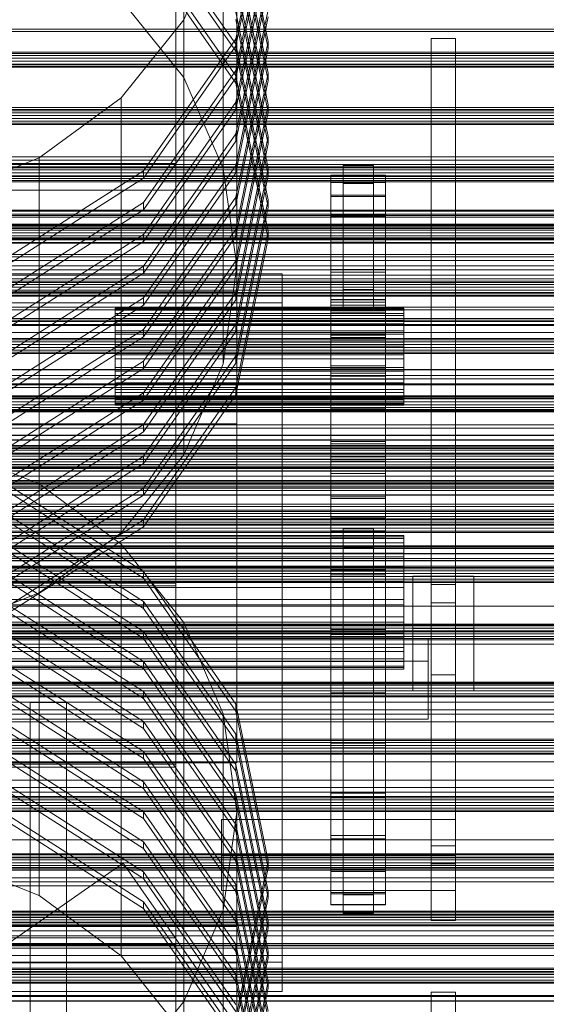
# Model space of a CAD drawing. Header units: millimetres. Extents: x -2233 to 65662, y -50530 to 6847.
# Tile 289 of 656: x 689 to 862, y -32882 to -32558. Entities that reach past the tile are written whole.
import ezdxf

# ---------------------------------------------------------------- set-up
doc = ezdxf.new("R2010")
doc.units = ezdxf.units.MM
for name, color, linetype, lineweight in [('frontal_C01', 7, 'Continuous', 0), ('frontal_C02', 7, 'Continuous', 0), ('frontal_C03', 7, 'Continuous', 0), ('frontal_C03-dry', 7, 'Continuous', 0), ('frontal_tolva', 7, 'Continuous', 0)]:
    doc.layers.add(name, color=color, linetype=linetype, lineweight=lineweight)

msp = doc.modelspace()

# ---------------------------------------------------------------- linework, layer by layer
at = {"layer": 'frontal_C01'}
for p, q in [((695, -32711.031), (663.646, -32698.572)), ((729.278, -32739.884), (683.729, -32710.686)), ((683.729, -32712.944), (729.278, -32742.142)), ((721.924, -32730.85), (695, -32711.031)), ((695, -32846.513), (695, -32711.031)), ((729.278, -32749.763), (683.729, -32720.565)), ((683.729, -32722.823), (729.278, -32752.021)), ((729.278, -32759.642), (683.729, -32730.444)), ((683.729, -32732.702), (729.278, -32761.9)), ((742.583, -32756.679), (721.924, -32730.85)), ((721.924, -32866.332), (721.924, -32730.85)), ((759.713, -32783.581), (729.278, -32739.884)), ((729.278, -32742.142), (729.278, -32739.884)), ((729.278, -32769.52), (683.729, -32740.323)), ((683.729, -32742.581), (729.278, -32771.778)), ((729.278, -32742.142), (759.713, -32785.839)), ((729.278, -32779.399), (683.729, -32750.202)), ((683.729, -32752.46), (729.278, -32781.657)), ((759.713, -32793.46), (729.278, -32749.763)), ((729.278, -32752.021), (729.278, -32749.763)), ((729.278, -32752.021), (759.713, -32795.718)), ((755.57, -32786.758), (742.583, -32756.679)), ((742.583, -32892.161), (742.583, -32756.679)), ((729.278, -32789.278), (683.729, -32760.081)), ((683.729, -32762.339), (729.278, -32791.536)), ((759.713, -32803.339), (729.278, -32759.642)), ((729.278, -32761.9), (729.278, -32759.642)), ((729.278, -32761.9), (759.713, -32805.597)), ((729.278, -32799.157), (683.729, -32769.96)), ((683.729, -32772.218), (729.278, -32801.415)), ((759.713, -32813.217), (729.278, -32769.52)), ((729.278, -32771.778), (729.278, -32769.52)), ((729.278, -32771.778), (759.713, -32815.475)), ((729.278, -32809.036), (683.729, -32779.839)), ((759.713, -32823.096), (729.278, -32779.399)), ((729.278, -32781.657), (729.278, -32779.399)), ((729.278, -32781.657), (759.713, -32825.354)), ((683.729, -32782.097), (729.278, -32811.294)), ((770.4, -32835.125), (759.713, -32783.581)), ((759.713, -32785.839), (759.713, -32783.581)), ((760, -32819.036), (755.57, -32786.758)), ((755.57, -32922.24), (755.57, -32786.758)), ((759.713, -32785.839), (770.4, -32837.383)), ((729.278, -32818.915), (683.729, -32789.717)), ((759.713, -32832.975), (729.278, -32789.278)), ((729.278, -32791.536), (729.278, -32789.278)), ((729.278, -32791.536), (759.713, -32835.233)), ((683.729, -32791.975), (729.278, -32821.173)), ((770.4, -32845.004), (759.713, -32793.46)), ((759.713, -32795.718), (759.713, -32793.46)), ((759.713, -32795.718), (770.4, -32847.262)), ((729.278, -32828.794), (683.729, -32799.596)), ((759.713, -32842.854), (729.278, -32799.157)), ((729.278, -32801.415), (729.278, -32799.157)), ((729.278, -32801.415), (759.713, -32845.112)), ((683.729, -32801.854), (729.278, -32831.052)), ((770.4, -32854.883), (759.713, -32803.339)), ((759.713, -32805.597), (759.713, -32803.339)), ((759.713, -32805.597), (770.4, -32857.141)), ((729.278, -32838.673), (683.729, -32809.475)), ((759.713, -32852.733), (729.278, -32809.036)), ((729.278, -32811.294), (729.278, -32809.036)), ((683.729, -32811.733), (729.278, -32840.931)), ((729.278, -32811.294), (759.713, -32854.991)), ((770.4, -32864.762), (759.713, -32813.217)), ((759.713, -32815.475), (759.713, -32813.217)), ((759.713, -32815.475), (770.4, -32867.02)), ((729.278, -32848.551), (683.729, -32819.354)), ((759.713, -32862.612), (729.278, -32818.915)), ((729.278, -32821.173), (729.278, -32818.915)), ((755.57, -32851.315), (760, -32819.036)), ((760, -32819.036), (760, -32954.518)), ((683.729, -32821.612), (729.278, -32850.81)), ((729.278, -32821.173), (759.713, -32864.87)), ((770.4, -32874.64), (759.713, -32823.096)), ((759.713, -32825.354), (759.713, -32823.096)), ((759.713, -32825.354), (770.4, -32876.898)), ((759.713, -32872.491), (729.278, -32828.794)), ((729.278, -32831.052), (729.278, -32828.794)), ((729.278, -32831.052), (759.713, -32874.749)), ((770.4, -32884.519), (759.713, -32832.975)), ((759.713, -32835.233), (759.713, -32832.975)), ((663.646, -32834.054), (695, -32846.513)), ((759.713, -32886.669), (770.4, -32835.125)), ((759.713, -32835.233), (770.4, -32886.777)), ((770.4, -32835.125), (770.4, -32837.383)), ((759.713, -32882.37), (729.278, -32838.673)), ((729.278, -32840.931), (729.278, -32838.673)), ((770.4, -32837.383), (759.713, -32888.927)), ((729.278, -32840.931), (759.713, -32884.628)), ((770.4, -32894.398), (759.713, -32842.854)), ((759.713, -32845.112), (759.713, -32842.854)), ((695, -32846.513), (721.924, -32866.332)), ((759.713, -32896.548), (770.4, -32845.004)), ((759.713, -32845.112), (770.4, -32896.656)), ((770.4, -32845.004), (770.4, -32847.262)), ((759.713, -32892.248), (729.278, -32848.551)), ((729.278, -32850.81), (729.278, -32848.551)), ((770.4, -32847.262), (759.713, -32898.806)), ((729.278, -32850.81), (759.713, -32894.507)), ((742.583, -32881.394), (755.57, -32851.315)), ((755.57, -32986.797), (755.57, -32851.315)), ((770.4, -32904.277), (759.713, -32852.733)), ((759.713, -32854.991), (759.713, -32852.733)), ((759.713, -32906.427), (770.4, -32854.883)), ((759.713, -32854.991), (770.4, -32906.535)), ((770.4, -32854.883), (770.4, -32857.141)), ((770.4, -32857.141), (759.713, -32908.685)), ((520, -32860.392), (740, -32860.392)), ((740, -32860.392), (740, -32916.843)), ((740, -32860.392), (740, -33059.935)), ((770.4, -32914.156), (759.713, -32862.612)), ((759.713, -32864.87), (759.713, -32862.612)), ((759.713, -32916.306), (770.4, -32864.762)), ((759.713, -32864.87), (770.4, -32916.414)), ((770.4, -32864.762), (770.4, -32867.02)), ((721.924, -32866.332), (742.583, -32892.161)), ((770.4, -32867.02), (759.713, -32918.564)), ((770.4, -32924.035), (759.713, -32872.491)), ((759.713, -32874.749), (759.713, -32872.491)), ((759.713, -32926.185), (770.4, -32874.64)), ((759.713, -32874.749), (770.4, -32926.293)), ((770.4, -32874.64), (770.4, -32876.898)), ((770.4, -32876.898), (759.713, -32928.443)), ((824, -33087.249), (824, -32878.239)), ((824, -32878.239), (832, -32878.239)), ((824, -32878.239), (824, -32975.495)), ((832, -32878.239), (832, -33087.249)), ((832, -32975.495), (832, -32878.239)), ((721.924, -32907.223), (742.583, -32881.394)), ((742.583, -33016.875), (742.583, -32881.394))]:
    msp.add_line(p, q, dxfattribs=at)
at = {"layer": 'frontal_C02'}
for p, q in [((742.583, -32577.381), (742.583, -32434.316)), ((755.57, -32607.309), (755.57, -32464.245)), ((760, -32496.362), (760, -32639.427)), ((759.713, -32564.638), (770.4, -32513.351)), ((770.4, -32565.51), (759.713, -32514.223)), ((770.4, -32515.735), (759.713, -32567.022)), ((759.713, -32516.608), (770.4, -32567.894)), ((759.713, -32566.382), (729.278, -32522.903)), ((729.278, -32525.288), (759.713, -32568.767)), ((759.713, -32575.069), (770.4, -32523.783)), ((770.4, -32575.942), (759.713, -32524.655)), ((742.583, -32558.408), (755.57, -32528.479)), ((755.57, -32671.544), (755.57, -32528.479)), ((770.4, -32526.167), (759.713, -32577.454)), ((759.713, -32527.039), (770.4, -32578.326)), ((759.713, -32576.814), (729.278, -32533.335)), ((729.278, -32535.72), (759.713, -32579.198)), ((759.713, -32585.501), (770.4, -32534.214)), ((770.4, -32586.373), (759.713, -32535.087)), ((770.4, -32536.599), (759.713, -32587.886)), ((759.713, -32537.471), (770.4, -32588.758)), ((759.713, -32595.933), (770.4, -32544.646)), ((770.4, -32596.805), (759.713, -32545.519)), ((740, -32546.115), (740, -32605.725)), ((740, -32546.115), (740, -32744.661)), ((770.4, -32547.031), (759.713, -32598.317)), ((759.713, -32547.903), (770.4, -32599.19)), ((721.924, -32551.681), (742.583, -32577.381)), ((759.713, -32606.365), (770.4, -32555.078)), ((721.924, -32584.108), (742.583, -32558.408)), ((742.583, -32701.472), (742.583, -32558.408)), ((770.4, -32607.237), (759.713, -32555.95)), ((770.4, -32557.462), (759.713, -32608.749)), ((759.713, -32558.335), (770.4, -32609.622)), ((729.278, -32608.116), (759.713, -32564.638)), ((759.713, -32567.022), (759.713, -32564.638)), ((824, -32773.891), (824, -32564.573)), ((824, -32564.573), (832, -32564.573)), ((824, -32564.573), (824, -32645.341)), ((832, -32564.573), (832, -32773.891)), ((832, -32645.341), (832, -32564.573)), ((759.713, -32567.022), (729.278, -32610.501)), ((759.713, -32616.797), (770.4, -32565.51)), ((770.4, -32617.669), (759.713, -32566.382)), ((759.713, -32568.767), (759.713, -32566.382)), ((770.4, -32567.894), (759.713, -32619.181)), ((770.4, -32565.51), (770.4, -32567.894)), ((759.713, -32568.767), (770.4, -32620.053)), ((729.278, -32618.548), (759.713, -32575.069)), ((759.713, -32577.454), (729.278, -32620.933)), ((742.583, -32577.381), (755.57, -32607.309)), ((759.713, -32577.454), (759.713, -32575.069)), ((759.713, -32627.228), (770.4, -32575.942)), ((770.4, -32628.101), (759.713, -32576.814)), ((759.713, -32579.198), (759.713, -32576.814)), ((770.4, -32575.942), (770.4, -32578.326)), ((770.4, -32578.326), (759.713, -32629.613)), ((759.713, -32579.198), (770.4, -32630.485)), ((695, -32603.828), (721.924, -32584.108)), ((721.924, -32727.173), (721.924, -32584.108)), ((729.278, -32628.98), (759.713, -32585.501)), ((759.713, -32587.886), (759.713, -32585.501)), ((759.713, -32637.66), (770.4, -32586.373)), ((770.4, -32586.373), (770.4, -32588.758)), ((759.713, -32587.886), (729.278, -32631.364)), ((770.4, -32588.758), (759.713, -32640.045)), ((729.278, -32639.412), (759.713, -32595.933)), ((759.713, -32598.317), (759.713, -32595.933)), ((759.713, -32648.092), (770.4, -32596.805)), ((770.4, -32596.805), (770.4, -32599.19)), ((759.713, -32598.317), (729.278, -32641.796)), ((770.4, -32599.19), (759.713, -32650.476)), ((663.646, -32616.225), (695, -32603.828)), ((695, -32746.893), (695, -32603.828)), ((740, -32605.725), (520, -32605.725)), ((729.278, -32649.844), (759.713, -32606.365)), ((740, -32804.271), (740, -32605.725)), ((759.713, -32608.749), (759.713, -32606.365)), ((795, -32612.279), (795, -32606.284)), ((795, -32606.284), (805, -32606.284)), ((795, -32606.284), (795, -32647.085)), ((805, -32606.284), (805, -32612.279)), ((805, -32647.085), (805, -32606.284)), ((683.729, -32637.168), (729.278, -32608.116)), ((729.278, -32610.501), (729.278, -32608.116)), ((759.713, -32608.749), (729.278, -32652.228)), ((755.57, -32607.309), (760, -32639.427)), ((759.713, -32658.524), (770.4, -32607.237)), ((770.4, -32609.622), (759.713, -32660.908)), ((770.4, -32607.237), (770.4, -32609.622)), ((791, -32609.571), (791, -32609.475)), ((791, -32609.475), (791, -32611.676)), ((791, -32609.475), (809, -32609.475)), ((791, -32611.959), (791, -32609.571)), ((791, -32609.571), (809, -32609.571)), ((809, -32611.676), (809, -32609.475)), ((809, -32609.475), (809, -32609.571)), ((809, -32609.571), (809, -32611.959)), ((729.278, -32610.501), (683.729, -32639.552)), ((791, -32611.676), (791, -32616.088)), ((791, -32611.676), (809, -32611.676)), ((791, -32616.548), (791, -32611.959)), ((791, -32611.959), (809, -32611.959)), ((805, -32612.279), (795, -32612.279)), ((795, -32612.279), (795, -32653.08)), ((805, -32612.279), (805, -32653.08)), ((809, -32616.088), (809, -32611.676)), ((809, -32611.959), (809, -32616.548)), ((500, -32614.492), (760, -32614.492)), ((729.278, -32660.275), (759.713, -32616.797)), ((759.713, -32619.181), (759.713, -32616.797)), ((760, -32614.492), (760, -32769.479)), ((760, -32614.492), (760, -32647.902)), ((791, -32616.088), (791, -32622.543)), ((791, -32616.088), (809, -32616.088)), ((791, -32623.162), (791, -32616.548)), ((791, -32616.548), (809, -32616.548)), ((809, -32622.543), (809, -32616.088)), ((809, -32616.548), (809, -32623.162)), ((683.729, -32647.6), (729.278, -32618.548)), ((729.278, -32620.933), (729.278, -32618.548)), ((759.713, -32619.181), (729.278, -32662.66)), ((759.713, -32668.956), (770.4, -32617.669)), ((770.4, -32620.053), (759.713, -32671.34)), ((770.4, -32617.669), (770.4, -32620.053)), ((729.278, -32620.933), (683.729, -32649.984)), ((791, -32622.543), (791, -32630.793)), ((791, -32622.543), (809, -32622.543)), ((791, -32631.546), (791, -32623.162)), ((791, -32623.162), (809, -32623.162)), ((809, -32630.793), (809, -32622.543)), ((809, -32623.162), (809, -32631.546)), ((683.729, -32658.032), (729.278, -32628.98)), ((729.278, -32670.707), (759.713, -32627.228)), ((729.278, -32631.364), (729.278, -32628.98)), ((759.713, -32629.613), (729.278, -32673.092)), ((759.713, -32629.613), (759.713, -32627.228)), ((759.713, -32679.387), (770.4, -32628.101)), ((770.4, -32628.101), (770.4, -32630.485)), ((729.278, -32631.364), (683.729, -32660.416)), ((770.4, -32630.485), (759.713, -32681.772)), ((791, -32630.793), (791, -32640.519)), ((791, -32630.793), (809, -32630.793)), ((791, -32641.379), (791, -32631.546)), ((791, -32631.546), (809, -32631.546)), ((809, -32640.519), (809, -32630.793)), ((809, -32631.546), (809, -32641.379)), ((683.729, -32668.463), (729.278, -32639.412)), ((729.278, -32681.139), (759.713, -32637.66)), ((729.278, -32641.796), (729.278, -32639.412)), ((760, -32639.427), (755.57, -32671.544)), ((759.713, -32640.045), (759.713, -32637.66)), ((485, -32641.941), (775, -32641.941)), ((729.278, -32641.796), (683.729, -32670.848)), ((759.713, -32640.045), (729.278, -32683.523)), ((775, -32641.941), (775, -32868.46)), ((775, -32641.941), (775, -32651.486)), ((791, -32640.519), (791, -32651.349)), ((791, -32640.519), (809, -32640.519)), ((791, -32652.282), (791, -32641.379)), ((791, -32641.379), (809, -32641.379)), ((809, -32651.349), (809, -32640.519)), ((809, -32641.379), (809, -32652.282)), ((832, -32645.341), (824, -32645.341)), ((824, -32645.341), (824, -32854.659)), ((832, -32854.659), (832, -32645.341)), ((760, -32647.902), (500, -32647.902)), ((729.278, -32691.571), (759.713, -32648.092)), ((759.713, -32650.476), (759.713, -32648.092)), ((760, -32802.888), (760, -32647.902)), ((805, -32647.085), (795, -32647.085)), ((795, -32647.085), (795, -32653.08)), ((805, -32653.08), (805, -32647.085)), ((775, -32651.486), (485, -32651.486)), ((683.729, -32678.895), (729.278, -32649.844)), ((729.278, -32652.228), (683.729, -32681.28)), ((729.278, -32652.228), (729.278, -32649.844)), ((759.713, -32650.476), (729.278, -32693.955)), ((775, -32878.005), (775, -32651.486)), ((791, -32650.564), (791, -32650.405)), ((791, -32650.405), (791, -32654.073)), ((791, -32650.405), (809, -32650.405)), ((791, -32654.545), (791, -32650.564)), ((791, -32650.564), (809, -32650.564)), ((791, -32651.349), (791, -32662.866)), ((809, -32651.349), (791, -32651.349)), ((791, -32663.836), (791, -32652.282)), ((791, -32652.282), (809, -32652.282)), ((809, -32654.073), (809, -32650.405)), ((809, -32650.405), (809, -32650.564)), ((809, -32650.564), (809, -32654.545)), ((809, -32662.866), (809, -32651.349)), ((809, -32652.282), (809, -32663.836)), ((720, -32653.959), (720, -32653.245)), ((720, -32653.245), (720, -32653.621)), ((720, -32653.245), (815, -32653.245)), ((720, -32653.621), (720, -32655.06)), ((720, -32653.621), (815, -32653.621)), ((720, -32655.714), (720, -32653.959)), ((720, -32653.959), (815, -32653.959)), ((720, -32655.06), (720, -32657.466)), ((720, -32655.06), (815, -32655.06)), ((720, -32658.39), (720, -32655.714)), ((720, -32655.714), (815, -32655.714)), ((791, -32654.073), (791, -32661.428)), ((791, -32654.073), (809, -32654.073)), ((791, -32662.194), (791, -32654.545)), ((791, -32654.545), (809, -32654.545)), ((795, -32653.08), (805, -32653.08)), ((809, -32661.428), (809, -32654.073)), ((809, -32654.545), (809, -32662.194)), ((815, -32653.621), (815, -32653.245)), ((815, -32653.245), (815, -32653.959)), ((815, -32655.06), (815, -32653.621)), ((815, -32653.959), (815, -32655.714)), ((815, -32657.466), (815, -32655.06)), ((815, -32655.714), (815, -32658.39)), ((720, -32657.466), (720, -32660.673)), ((720, -32657.466), (815, -32657.466)), ((720, -32661.804), (720, -32658.39)), ((720, -32658.39), (815, -32658.39)), ((729.278, -32702.003), (759.713, -32658.524)), ((759.713, -32660.908), (759.713, -32658.524)), ((815, -32660.673), (815, -32657.466)), ((815, -32658.39), (815, -32661.804)), ((683.729, -32689.327), (729.278, -32660.275)), ((720, -32660.673), (720, -32664.463)), ((720, -32660.673), (815, -32660.673)), ((720, -32665.725), (720, -32661.804)), ((720, -32661.804), (815, -32661.804)), ((729.278, -32662.66), (729.278, -32660.275)), ((759.713, -32660.908), (729.278, -32704.387)), ((791, -32661.428), (791, -32672.186)), ((791, -32661.428), (809, -32661.428)), ((791, -32673.217), (791, -32662.194)), ((791, -32662.194), (809, -32662.194)), ((809, -32672.186), (809, -32661.428)), ((809, -32662.194), (809, -32673.217)), ((815, -32664.463), (815, -32660.673)), ((815, -32661.804), (815, -32665.725)), ((729.278, -32662.66), (683.729, -32691.712)), ((720, -32664.463), (720, -32668.578)), ((815, -32664.463), (720, -32664.463)), ((791, -32662.866), (791, -32674.627)), ((791, -32662.866), (809, -32662.866)), ((791, -32675.598), (791, -32663.836)), ((791, -32663.836), (809, -32663.836)), ((809, -32674.627), (809, -32662.866)), ((809, -32663.836), (809, -32675.598)), ((815, -32668.578), (815, -32664.463)), ((720, -32669.885), (720, -32665.725)), ((720, -32665.725), (815, -32665.725)), ((720, -32668.578), (720, -32672.738)), ((720, -32668.578), (815, -32668.578)), ((815, -32665.725), (815, -32669.885)), ((815, -32672.738), (815, -32668.578)), ((683.729, -32699.759), (729.278, -32670.707)), ((720, -32674.001), (720, -32669.885)), ((720, -32669.885), (815, -32669.885)), ((729.278, -32712.434), (759.713, -32668.956)), ((729.278, -32673.092), (729.278, -32670.707)), ((759.713, -32671.34), (729.278, -32714.819)), ((755.57, -32671.544), (742.583, -32701.472)), ((759.713, -32671.34), (759.713, -32668.956)), ((815, -32669.885), (815, -32674.001)), ((729.278, -32673.092), (683.729, -32702.143)), ((720, -32672.738), (720, -32676.659)), ((720, -32672.738), (815, -32672.738)), ((720, -32677.791), (720, -32674.001)), ((720, -32674.001), (815, -32674.001)), ((791, -32672.186), (791, -32685.935)), ((791, -32672.186), (809, -32672.186)), ((791, -32687.191), (791, -32673.217)), ((791, -32673.217), (809, -32673.217)), ((791, -32674.627), (791, -32686.182)), ((791, -32674.627), (809, -32674.627)), ((809, -32685.935), (809, -32672.186)), ((809, -32673.217), (809, -32687.191)), ((809, -32686.182), (809, -32674.627)), ((815, -32676.659), (815, -32672.738)), ((815, -32674.001), (815, -32677.791)), ((720, -32676.659), (720, -32680.074)), ((720, -32676.659), (815, -32676.659)), ((720, -32680.998), (720, -32677.791)), ((720, -32677.791), (815, -32677.791)), ((791, -32687.115), (791, -32675.598)), ((791, -32675.598), (809, -32675.598)), ((809, -32675.598), (809, -32687.115)), ((815, -32680.074), (815, -32676.659)), ((815, -32677.791), (815, -32680.998)), ((415, -32679.382), (760, -32679.382)), ((683.729, -32710.191), (729.278, -32681.139)), ((720, -32680.074), (720, -32682.75)), ((720, -32680.074), (815, -32680.074)), ((720, -32683.403), (720, -32680.998)), ((720, -32680.998), (815, -32680.998)), ((729.278, -32722.866), (759.713, -32679.387)), ((729.278, -32683.523), (729.278, -32681.139)), ((759.713, -32681.772), (759.713, -32679.387)), ((760, -32679.382), (760, -32691.304)), ((760, -32679.382), (760, -32692.746)), ((815, -32682.75), (815, -32680.074)), ((815, -32680.998), (815, -32683.403)), ((729.278, -32683.523), (683.729, -32712.575)), ((720, -32682.75), (720, -32684.505)), ((720, -32682.75), (815, -32682.75)), ((720, -32684.843), (720, -32683.403)), ((720, -32683.403), (815, -32683.403)), ((720, -32684.505), (720, -32685.218)), ((720, -32684.505), (815, -32684.505)), ((720, -32685.218), (720, -32684.843)), ((720, -32684.843), (815, -32684.843)), ((759.713, -32681.772), (729.278, -32725.251)), ((815, -32684.505), (815, -32682.75)), ((815, -32683.403), (815, -32684.843)), ((815, -32685.218), (815, -32684.505)), ((815, -32684.843), (815, -32685.218)), ((720, -32685.218), (815, -32685.218)), ((791, -32685.935), (791, -32702.145)), ((791, -32685.935), (809, -32685.935)), ((791, -32686.182), (791, -32697.085)), ((791, -32686.182), (809, -32686.182)), ((791, -32697.945), (791, -32687.115)), ((791, -32687.115), (809, -32687.115)), ((791, -32703.579), (791, -32687.191)), ((791, -32687.191), (809, -32687.191)), ((809, -32702.145), (809, -32685.935)), ((809, -32697.085), (809, -32686.182)), ((809, -32687.115), (809, -32697.945)), ((809, -32687.191), (809, -32703.579)), ((760, -32691.304), (415, -32691.304)), ((760, -32704.668), (760, -32691.304)), ((760, -32692.746), (415, -32692.746)), ((683.729, -32720.623), (729.278, -32691.571)), ((729.278, -32693.955), (683.729, -32723.007)), ((729.278, -32693.955), (729.278, -32691.571)), ((760, -32704.668), (760, -32692.746)), ((791, -32697.085), (791, -32706.917)), ((791, -32697.085), (809, -32697.085)), ((809, -32706.917), (809, -32697.085)), ((791, -32707.671), (791, -32697.945)), ((791, -32697.945), (809, -32697.945)), ((809, -32697.945), (809, -32707.671)), ((683.729, -32731.054), (729.278, -32702.003)), ((742.583, -32701.472), (721.924, -32727.173)), ((729.278, -32704.387), (729.278, -32702.003)), ((791, -32702.145), (791, -32720.195)), ((791, -32702.145), (809, -32702.145)), ((791, -32721.75), (791, -32703.579)), ((791, -32703.579), (809, -32703.579)), ((809, -32720.195), (809, -32702.145)), ((809, -32703.579), (809, -32721.75)), ((415, -32704.668), (760, -32704.668)), ((729.278, -32704.387), (683.729, -32733.439)), ((791, -32706.917), (791, -32715.302)), ((791, -32706.917), (809, -32706.917)), ((809, -32715.302), (809, -32706.917)), ((791, -32715.92), (791, -32707.671)), ((791, -32707.671), (809, -32707.671)), ((809, -32707.671), (809, -32715.92)), ((683.729, -32741.486), (729.278, -32712.434)), ((729.278, -32714.819), (729.278, -32712.434)), ((729.278, -32714.819), (683.729, -32743.871)), ((791, -32715.302), (791, -32721.916)), ((791, -32715.302), (809, -32715.302)), ((791, -32722.375), (791, -32715.92)), ((791, -32715.92), (809, -32715.92)), ((809, -32721.916), (809, -32715.302)), ((809, -32715.92), (809, -32722.375)), ((791, -32720.195), (791, -32739.39)), ((809, -32720.195), (791, -32720.195)), ((809, -32739.39), (809, -32720.195)), ((683.729, -32751.918), (729.278, -32722.866)), ((729.278, -32725.251), (729.278, -32722.866)), ((791, -32741.007), (791, -32721.75)), ((791, -32721.75), (809, -32721.75)), ((791, -32721.916), (791, -32726.505)), ((791, -32721.916), (809, -32721.916)), ((791, -32726.788), (791, -32722.375)), ((791, -32722.375), (809, -32722.375)), ((809, -32721.75), (809, -32741.007)), ((809, -32726.505), (809, -32721.916)), ((809, -32722.375), (809, -32726.788)), ((729.278, -32725.251), (683.729, -32754.302)), ((791, -32726.505), (791, -32728.893)), ((791, -32726.505), (809, -32726.505)), ((791, -32728.989), (791, -32726.788)), ((791, -32726.788), (809, -32726.788)), ((795, -32731.775), (795, -32725.818)), ((795, -32725.818), (805, -32725.818)), ((795, -32725.818), (795, -32846.296)), ((805, -32725.818), (805, -32731.775)), ((805, -32846.296), (805, -32725.818)), ((809, -32728.893), (809, -32726.505)), ((809, -32726.788), (809, -32728.989)), ((540.5, -32728.018), (815, -32728.018)), ((540.5, -32728.535), (815, -32728.535)), ((540.5, -32729), (815, -32729)), ((721.924, -32727.173), (695, -32746.893)), ((791, -32728.893), (791, -32728.989)), ((791, -32728.893), (809, -32728.893)), ((791, -32728.989), (809, -32728.989)), ((809, -32728.989), (809, -32728.893)), ((815, -32728.535), (815, -32728.018)), ((815, -32728.018), (815, -32729)), ((815, -32730.514), (815, -32728.535)), ((815, -32729), (815, -32731.413)), ((540.5, -32730.514), (815, -32730.514)), ((540.5, -32731.413), (815, -32731.413)), ((805, -32731.775), (795, -32731.775)), ((795, -32731.775), (795, -32852.253)), ((805, -32731.775), (805, -32852.253)), ((815, -32733.821), (815, -32730.514)), ((815, -32731.413), (815, -32735.092)), ((540.5, -32733.821), (815, -32733.821)), ((540.5, -32735.092), (815, -32735.092)), ((815, -32738.231), (815, -32733.821)), ((815, -32735.092), (815, -32739.787)), ((540.5, -32738.231), (815, -32738.231)), ((540.5, -32739.787), (815, -32739.787)), ((791, -32739.39), (791, -32758.993)), ((791, -32739.39), (809, -32739.39)), ((809, -32758.993), (809, -32739.39)), ((815, -32743.443), (815, -32738.231)), ((815, -32739.787), (815, -32745.179)), ((791, -32760.61), (791, -32741.007)), ((791, -32741.007), (809, -32741.007)), ((809, -32741.007), (809, -32760.61)), ((818, -32741.399), (838, -32741.399)), ((818, -32758.601), (818, -32741.399)), ((818, -32741.399), (818, -32761.988)), ((838, -32741.399), (838, -32758.601)), ((838, -32761.988), (838, -32741.399)), ((520, -32743.706), (740, -32743.706)), ((740, -32744.661), (520, -32744.661)), ((815, -32743.443), (540.5, -32743.443)), ((540.5, -32745.179), (815, -32745.179)), ((740, -32743.706), (740, -32803.317)), ((740, -32743.706), (740, -32802.888)), ((740, -32804.271), (740, -32744.661)), ((815, -32749.102), (815, -32743.443)), ((815, -32745.179), (815, -32750.898)), ((824, -32750.183), (824, -32744.222)), ((824, -32744.222), (832, -32744.222)), ((824, -32830.132), (824, -32744.222)), ((832, -32744.222), (832, -32750.183)), ((832, -32744.222), (832, -32830.132)), ((540.5, -32749.102), (815, -32749.102)), ((695, -32746.893), (663.646, -32759.29)), ((815, -32754.821), (815, -32749.102)), ((540.5, -32750.898), (815, -32750.898)), ((815, -32750.898), (815, -32756.557)), ((832, -32750.183), (824, -32750.183)), ((824, -32750.183), (824, -32836.093)), ((832, -32836.093), (832, -32750.183)), ((540.5, -32754.821), (815, -32754.821)), ((815, -32760.213), (815, -32754.821)), ((540.5, -32756.557), (815, -32756.557)), ((791, -32758.993), (791, -32778.25)), ((791, -32758.993), (809, -32758.993)), ((809, -32778.25), (809, -32758.993)), ((815, -32756.557), (815, -32761.769)), ((838, -32758.601), (818, -32758.601)), ((818, -32779.19), (818, -32758.601)), ((838, -32779.19), (838, -32758.601)), ((420, -32761.942), (823, -32761.942)), ((540.5, -32760.213), (815, -32760.213)), ((540.5, -32761.769), (815, -32761.769)), ((791, -32779.805), (791, -32760.61)), ((791, -32760.61), (809, -32760.61)), ((809, -32760.61), (809, -32779.805)), ((815, -32764.908), (815, -32760.213)), ((815, -32761.769), (815, -32766.179)), ((818, -32761.988), (818, -32779.19)), ((838, -32761.988), (818, -32761.988)), ((823, -32761.942), (823, -32769.393)), ((823, -32761.942), (823, -32781.033)), ((838, -32779.19), (838, -32761.988)), ((540.5, -32764.908), (815, -32764.908)), ((815, -32768.587), (815, -32764.908)), ((540.5, -32766.179), (815, -32766.179)), ((540.5, -32768.587), (815, -32768.587)), ((815, -32766.179), (815, -32769.486)), ((815, -32771), (815, -32768.587)), ((823, -32769.393), (420, -32769.393)), ((760, -32769.479), (500, -32769.479)), ((540.5, -32769.486), (815, -32769.486)), ((540.5, -32771), (815, -32771)), ((540.5, -32771.465), (815, -32771.465)), ((540.5, -32771.982), (815, -32771.982)), ((760, -32802.888), (760, -32769.479)), ((815, -32769.486), (815, -32771.465)), ((815, -32771.982), (815, -32771)), ((815, -32771.465), (815, -32771.982)), ((823, -32788.484), (823, -32769.393)), ((832, -32773.891), (824, -32773.891)), ((824, -32773.891), (824, -32854.659)), ((832, -32773.891), (832, -32854.659)), ((791, -32778.25), (791, -32796.421)), ((791, -32778.25), (809, -32778.25)), ((809, -32796.421), (809, -32778.25)), ((823, -32781.033), (420, -32781.033)), ((791, -32797.855), (791, -32779.805)), ((791, -32779.805), (809, -32779.805)), ((809, -32779.805), (809, -32797.855)), ((818, -32779.19), (838, -32779.19)), ((823, -32788.484), (823, -32781.033)), ((420, -32788.484), (823, -32788.484)), ((791, -32796.421), (791, -32812.809)), ((791, -32796.421), (809, -32796.421)), ((791, -32814.065), (791, -32797.855)), ((791, -32797.855), (809, -32797.855)), ((809, -32812.809), (809, -32796.421)), ((809, -32797.855), (809, -32814.065)), ((500, -32802.888), (760, -32802.888)), ((740, -32802.888), (520, -32802.888)), ((740, -32803.317), (520, -32803.317)), ((520, -32804.271), (740, -32804.271)), ((740, -32862.499), (740, -32802.888)), ((740, -32862.499), (740, -32803.317)), ((791, -32812.809), (791, -32826.783)), ((791, -32812.809), (809, -32812.809)), ((791, -32827.814), (791, -32814.065)), ((791, -32814.065), (809, -32814.065)), ((809, -32826.783), (809, -32812.809)), ((809, -32814.065), (809, -32827.814)), ((755, -32833.346), (755, -32821.424)), ((755, -32821.424), (832, -32821.424)), ((755, -32832.879), (755, -32821.424)), ((832, -32821.424), (832, -32833.346)), ((832, -32821.424), (832, -32832.879)), ((791, -32826.783), (791, -32837.806)), ((791, -32826.783), (809, -32826.783)), ((809, -32837.806), (809, -32826.783)), ((791, -32838.572), (791, -32827.814)), ((791, -32827.814), (809, -32827.814)), ((809, -32827.814), (809, -32838.572)), ((832, -32830.132), (824, -32830.132)), ((824, -32830.132), (824, -32836.093)), ((832, -32836.093), (832, -32830.132)), ((832, -32832.879), (755, -32832.879)), ((755, -32832.879), (755, -32844.801)), ((832, -32833.346), (755, -32833.346)), ((755, -32833.346), (755, -32844.801)), ((832, -32844.801), (832, -32832.879)), ((832, -32844.801), (832, -32833.346)), ((824, -32836.093), (832, -32836.093)), ((791, -32837.806), (791, -32845.455)), ((791, -32837.806), (809, -32837.806)), ((791, -32845.927), (791, -32838.572)), ((791, -32838.572), (809, -32838.572)), ((809, -32845.455), (809, -32837.806)), ((809, -32838.572), (809, -32845.927)), ((415, -32843.31), (760, -32843.31)), ((760, -32843.31), (760, -32855.233)), ((760, -32843.31), (760, -32856.674)), ((755, -32844.801), (832, -32844.801)), ((791, -32845.455), (791, -32849.436)), ((791, -32845.455), (809, -32845.455)), ((791, -32849.595), (791, -32845.927)), ((791, -32845.927), (809, -32845.927)), ((805, -32846.296), (795, -32846.296)), ((795, -32846.296), (795, -32852.253)), ((805, -32852.253), (805, -32846.296)), ((809, -32849.436), (809, -32845.455)), ((809, -32845.927), (809, -32849.595)), ((791, -32849.436), (791, -32849.595)), ((791, -32849.436), (809, -32849.436)), ((791, -32849.595), (809, -32849.595)), ((809, -32849.595), (809, -32849.436)), ((795, -32852.253), (805, -32852.253)), ((760, -32855.233), (415, -32855.233)), ((760, -32868.596), (760, -32855.233)), ((824, -32854.659), (832, -32854.659)), ((760, -32856.674), (415, -32856.674)), ((760, -32868.596), (760, -32856.674)), ((520, -32862.499), (740, -32862.499)), ((415, -32868.596), (760, -32868.596)), ((775, -32868.46), (485, -32868.46)), ((775, -32878.005), (775, -32868.46)), ((485, -32878.005), (775, -32878.005))]:
    msp.add_line(p, q, dxfattribs=at)
at = {"layer": 'frontal_C03'}
for p, q in [((1250, -32561.484), (-1250, -32561.484)), ((1250, -32562.203), (-1250, -32562.203)), ((1250, -32569.092), (-1250, -32569.092)), ((1250, -32569.478), (-1250, -32569.478)), ((1250, -32570.144), (-1250, -32570.144)), ((-1250, -32571.077), (1250, -32571.077)), ((1250, -32572.018), (-1250, -32572.018)), ((1250, -32572.951), (-1250, -32572.951)), ((1250, -32573.076), (-1250, -32573.076)), ((1250, -32573.616), (-1250, -32573.616)), ((1250, -32573.991), (-1250, -32573.991)), ((1250, -32574.003), (-1250, -32574.003)), ((1250, -32587.24), (-1250, -32587.24)), ((1250, -32587.926), (-1250, -32587.926)), ((1250, -32588.312), (-1250, -32588.312)), ((1250, -32588.315), (-1250, -32588.315)), ((1250, -32588.978), (-1250, -32588.978)), ((-1250, -32589.91), (1250, -32589.91)), ((1250, -32590.852), (-1250, -32590.852)), ((1250, -32591.784), (-1250, -32591.784)), ((1250, -32592.45), (-1250, -32592.45)), ((1250, -32592.837), (-1250, -32592.837)), ((1250, -32603.431), (-1250, -32603.431)), ((1250, -32604.626), (-1250, -32604.626)), ((1250, -32606.76), (-1250, -32606.76)), ((1250, -32607.146), (-1250, -32607.146)), ((1250, -32607.812), (-1250, -32607.812)), ((-1250, -32608.744), (1250, -32608.744)), ((1250, -32609.686), (-1250, -32609.686)), ((1250, -32610.618), (-1250, -32610.618)), ((1250, -32611.284), (-1250, -32611.284)), ((1250, -32611.67), (-1250, -32611.67)), ((1495, -32621.148), (-1495, -32621.148)), ((1495, -32621.34), (-1495, -32621.34)), ((1495, -32622.8), (-1495, -32622.8)), ((1250, -32621.028), (-1250, -32621.028)), ((-1250, -32622.296), (1250, -32622.296)), ((1495, -32623.359), (-1495, -32623.359)), ((1495, -32626.137), (-1495, -32626.137)), ((1250, -32625.594), (-1250, -32625.594)), ((1250, -32625.98), (-1250, -32625.98)), ((1495, -32627.007), (-1495, -32627.007)), ((1250, -32626.646), (-1250, -32626.646)), ((-1250, -32627.578), (1250, -32627.578)), ((1250, -32628.52), (-1250, -32628.52)), ((1250, -32629.452), (-1250, -32629.452)), ((1495, -32630.83), (-1495, -32630.83)), ((1495, -32631.927), (-1495, -32631.927)), ((1250, -32630.118), (-1250, -32630.118)), ((1250, -32630.504), (-1250, -32630.504)), ((-1495, -32636.422), (1495, -32636.422)), ((1495, -32637.637), (-1495, -32637.637)), ((1250, -32639.353), (-1250, -32639.353)), ((1495, -32642.363), (-1495, -32642.363)), ((1250, -32640.647), (-1250, -32640.647)), ((1495, -32643.578), (-1495, -32643.578)), ((1250, -32644.428), (-1250, -32644.428)), ((1250, -32644.814), (-1250, -32644.814)), ((1250, -32645.48), (-1250, -32645.48)), ((1495, -32648.073), (-1495, -32648.073)), ((1495, -32649.17), (-1495, -32649.17)), ((-1250, -32646.412), (1250, -32646.412)), ((1250, -32647.354), (-1250, -32647.354)), ((1250, -32648.286), (-1250, -32648.286)), ((1250, -32648.952), (-1250, -32648.952)), ((1250, -32649.338), (-1250, -32649.338)), ((1495, -32652.993), (-1495, -32652.993)), ((1495, -32653.863), (-1495, -32653.863)), ((1495, -32656.641), (-1495, -32656.641)), ((1495, -32657.2), (-1495, -32657.2)), ((1495, -32658.66), (-1495, -32658.66)), ((1495, -32658.852), (-1495, -32658.852)), ((1250, -32657.704), (-1250, -32657.704)), ((1250, -32658.972), (-1250, -32658.972)), ((1250, -32663.262), (-1250, -32663.262)), ((1250, -32663.648), (-1250, -32663.648)), ((1250, -32664.314), (-1250, -32664.314)), ((-1250, -32665.246), (1250, -32665.246)), ((1250, -32666.188), (-1250, -32666.188)), ((1250, -32667.12), (-1250, -32667.12)), ((1250, -32667.786), (-1250, -32667.786)), ((1250, -32668.172), (-1250, -32668.172)), ((1250, -32673.493), (-1250, -32673.493)), ((1250, -32673.579), (-1250, -32673.579)), ((1250, -32675.374), (-1250, -32675.374)), ((1250, -32676.569), (-1250, -32676.569)), ((1250, -32678.191), (-1250, -32678.191)), ((1250, -32678.436), (-1250, -32678.436)), ((1250, -32682.095), (-1250, -32682.095)), ((1250, -32682.482), (-1250, -32682.482)), ((1250, -32683.147), (-1250, -32683.147)), ((-1250, -32684.08), (1250, -32684.08)), ((1250, -32685.022), (-1250, -32685.022)), ((1250, -32685.954), (-1250, -32685.954)), ((1250, -32686.62), (-1250, -32686.62)), ((1250, -32686.959), (-1250, -32686.959)), ((1250, -32687.006), (-1250, -32687.006)), ((1250, -32687.325), (-1250, -32687.325)), ((1250, -32691.685), (-1250, -32691.685)), ((1250, -32692.76), (-1250, -32692.76)), ((1496, -32695.099), (-1496, -32695.099)), ((1496, -32695.126), (-1496, -32695.126)), ((1496, -32696.567), (-1496, -32696.567)), ((1496, -32696.644), (-1496, -32696.644)), ((1496, -32699.307), (-1496, -32699.307)), ((1496, -32699.422), (-1496, -32699.422)), ((1250, -32698.461), (-1250, -32698.461)), ((-1250, -32698.893), (1250, -32698.893)), ((1250, -32700.929), (-1250, -32700.929)), ((1496, -32702.902), (-1496, -32702.902)), ((-1496, -32703.037), (1496, -32703.037)), ((1250, -32701.315), (-1250, -32701.315)), ((1250, -32701.981), (-1250, -32701.981)), ((-1250, -32702.914), (1250, -32702.914)), ((1250, -32703.855), (-1250, -32703.855)), ((1496, -32706.804), (-1496, -32706.804)), ((1496, -32706.938), (-1496, -32706.938)), ((1250, -32704.788), (-1250, -32704.788)), ((1250, -32705.454), (-1250, -32705.454)), ((1250, -32705.84), (-1250, -32705.84)), ((1250, -32706.009), (-1250, -32706.009)), ((1250, -32706.924), (-1250, -32706.924)), ((1496, -32710.419), (-1496, -32710.419)), ((1496, -32710.533), (-1496, -32710.533)), ((1496, -32713.196), (-1496, -32713.196)), ((1496, -32713.273), (-1496, -32713.273)), ((1250, -32710.947), (-1250, -32710.947)), ((1250, -32711.379), (-1250, -32711.379)), ((1496, -32714.714), (-1496, -32714.714)), ((1496, -32714.741), (-1496, -32714.741)), ((1250, -32717.797), (-1250, -32717.797)), ((1250, -32718.516), (-1250, -32718.516)), ((1250, -32719.763), (-1250, -32719.763)), ((1250, -32720.149), (-1250, -32720.149)), ((1250, -32720.815), (-1250, -32720.815)), ((-1250, -32721.748), (1250, -32721.748)), ((1250, -32722.515), (-1250, -32722.515)), ((1250, -32722.689), (-1250, -32722.689)), ((1250, -32722.881), (-1250, -32722.881)), ((1250, -32723.622), (-1250, -32723.622)), ((1250, -32724.288), (-1250, -32724.288)), ((1250, -32724.674), (-1250, -32724.674)), ((1250, -32726.595), (-1250, -32726.595)), ((1250, -32727.09), (-1250, -32727.09)), ((1250, -32731.404), (-1250, -32731.404)), ((1250, -32731.649), (-1250, -32731.649)), ((1250, -32732.065), (-1250, -32732.065)), ((1250, -32732.318), (-1250, -32732.318)), ((1250, -32733.998), (-1250, -32733.998)), ((1250, -32736.262), (-1250, -32736.262)), ((1250, -32736.347), (-1250, -32736.347)), ((1250, -32738.597), (-1250, -32738.597)), ((1250, -32738.983), (-1250, -32738.983)), ((1250, -32739.649), (-1250, -32739.649)), ((-1250, -32740.581), (1250, -32740.581)), ((1250, -32741.523), (-1250, -32741.523)), ((1250, -32742.456), (-1250, -32742.456)), ((1250, -32743.121), (-1250, -32743.121)), ((1250, -32743.508), (-1250, -32743.508)), ((1250, -32757.431), (-1250, -32757.431)), ((1250, -32757.817), (-1250, -32757.817)), ((1250, -32758.483), (-1250, -32758.483)), ((-1250, -32759.415), (1250, -32759.415)), ((1250, -32760.357), (-1250, -32760.357)), ((1250, -32761.289), (-1250, -32761.289)), ((1250, -32761.955), (-1250, -32761.955)), ((1250, -32762.341), (-1250, -32762.341)), ((1250, -32776.265), (-1250, -32776.265)), ((1250, -32776.651), (-1250, -32776.651)), ((1250, -32777.317), (-1250, -32777.317)), ((-1250, -32778.249), (1250, -32778.249)), ((1250, -32779.191), (-1250, -32779.191)), ((1250, -32780.123), (-1250, -32780.123)), ((1250, -32780.789), (-1250, -32780.789)), ((1250, -32781.175), (-1250, -32781.175)), ((1250, -32795.099), (-1250, -32795.099)), ((1250, -32795.485), (-1250, -32795.485)), ((1250, -32796.151), (-1250, -32796.151)), ((-1250, -32797.083), (1250, -32797.083)), ((1250, -32798.025), (-1250, -32798.025)), ((1250, -32798.957), (-1250, -32798.957)), ((1250, -32799.623), (-1250, -32799.623)), ((1250, -32800.009), (-1250, -32800.009)), ((1250, -32813.933), (-1250, -32813.933)), ((1250, -32814.319), (-1250, -32814.319)), ((1250, -32814.985), (-1250, -32814.985)), ((-1250, -32815.917), (1250, -32815.917)), ((1250, -32816.859), (-1250, -32816.859)), ((1250, -32817.791), (-1250, -32817.791)), ((1250, -32818.457), (-1250, -32818.457)), ((1250, -32818.843), (-1250, -32818.843)), ((1250, -32832.766), (-1250, -32832.766)), ((1250, -32833.153), (-1250, -32833.153)), ((1250, -32833.819), (-1250, -32833.819)), ((-1250, -32834.751), (1250, -32834.751)), ((1250, -32835.693), (-1250, -32835.693)), ((1250, -32836.625), (-1250, -32836.625)), ((1250, -32837.291), (-1250, -32837.291)), ((1250, -32837.677), (-1250, -32837.677)), ((1250, -32851.6), (-1250, -32851.6)), ((1250, -32851.987), (-1250, -32851.987)), ((1250, -32852.652), (-1250, -32852.652)), ((-1250, -32853.585), (1250, -32853.585)), ((1250, -32854.526), (-1250, -32854.526)), ((1250, -32855.459), (-1250, -32855.459)), ((1250, -32856.125), (-1250, -32856.125)), ((1250, -32856.511), (-1250, -32856.511)), ((1250, -32858.065), (-1250, -32858.065)), ((1250, -32858.151), (-1250, -32858.151)), ((1250, -32862.764), (-1250, -32862.764)), ((1250, -32863.008), (-1250, -32863.008)), ((1250, -32870.434), (-1250, -32870.434)), ((1250, -32870.82), (-1250, -32870.82)), ((1250, -32871.486), (-1250, -32871.486)), ((1250, -32871.531), (-1250, -32871.531)), ((1250, -32871.897), (-1250, -32871.897)), ((-1250, -32872.419), (1250, -32872.419)), ((1250, -32873.36), (-1250, -32873.36)), ((1250, -32874.293), (-1250, -32874.293)), ((1250, -32874.959), (-1250, -32874.959)), ((1250, -32875.345), (-1250, -32875.345)), ((1496, -32879.671), (-1496, -32879.671)), ((1496, -32879.698), (-1496, -32879.698)), ((1496, -32881.139), (-1496, -32881.139)), ((1496, -32881.216), (-1496, -32881.216))]:
    msp.add_line(p, q, dxfattribs=at)
at = {"layer": 'frontal_C03-dry'}
for p, q in [((-1290, -32606), (1290, -32606)), ((1290, -32610), (-1290, -32610)), ((1290, -32631.625), (-1290, -32631.625)), ((-1290, -32635.625), (1290, -32635.625)), ((1290, -32657.25), (-1290, -32657.25)), ((-1290, -32661.25), (1290, -32661.25)), ((1290, -32682.875), (-1290, -32682.875)), ((-1290, -32686.875), (1290, -32686.875)), ((1250, -32700), (-1250, -32700)), ((-1250, -32706), (1250, -32706)), ((1290, -32708.5), (-1290, -32708.5)), ((-1250, -32710), (1250, -32710)), ((-1290, -32712.5), (1290, -32712.5)), ((-1250, -32725.625), (1250, -32725.625)), ((1250, -32731.625), (-1250, -32731.625)), ((1290, -32734.125), (-1290, -32734.125)), ((1250, -32735.625), (-1250, -32735.625)), ((-1290, -32738.125), (1290, -32738.125)), ((-1250, -32751.25), (1250, -32751.25)), ((1250, -32757.25), (-1250, -32757.25)), ((1290, -32759.75), (-1290, -32759.75)), ((1250, -32761.25), (-1250, -32761.25)), ((-1290, -32763.75), (1290, -32763.75)), ((-1250, -32776.875), (1250, -32776.875)), ((1250, -32782.875), (-1250, -32782.875)), ((1290, -32785.375), (-1290, -32785.375)), ((1250, -32786.875), (-1250, -32786.875)), ((-1290, -32789.375), (1290, -32789.375)), ((-1250, -32802.5), (1250, -32802.5)), ((1290, -32811), (-1290, -32811)), ((1250, -32808.5), (-1250, -32808.5)), ((1250, -32812.5), (-1250, -32812.5)), ((-1290, -32815), (1290, -32815)), ((-1250, -32828.125), (1250, -32828.125)), ((1290, -32836.625), (-1290, -32836.625)), ((1250, -32834.125), (-1250, -32834.125)), ((1250, -32838.125), (-1250, -32838.125)), ((-1290, -32840.625), (1290, -32840.625)), ((-1250, -32853.75), (1250, -32853.75)), ((1250, -32859.75), (-1250, -32859.75)), ((1290, -32862.25), (-1290, -32862.25)), ((-1290, -32866.25), (1290, -32866.25)), ((1250, -32863.75), (-1250, -32863.75)), ((-1250, -32879.375), (1250, -32879.375))]:
    msp.add_line(p, q, dxfattribs=at)
at = {"layer": 'frontal_tolva'}
for p, q in [((-1821.5, -32700), (1821.5, -32700)), ((-1725, -32700), (1725, -32700)), ((-1821.5, -32711), (1821.5, -32711)), ((-1725, -32712), (1725, -32712)), ((692, -32783), (704, -32783)), ((692, -32923), (692, -32783)), ((704, -32923), (704, -32783)), ((673.416, -32870.194), (722.584, -32835.806)), ((1769.584, -34332.806), (722.584, -32835.806)), ((-1821.5, -32842), (1821.5, -32842)), ((-1821.5, -32853), (1821.5, -32853))]:
    msp.add_line(p, q, dxfattribs=at)

doc.saveas('drawing.dxf')
